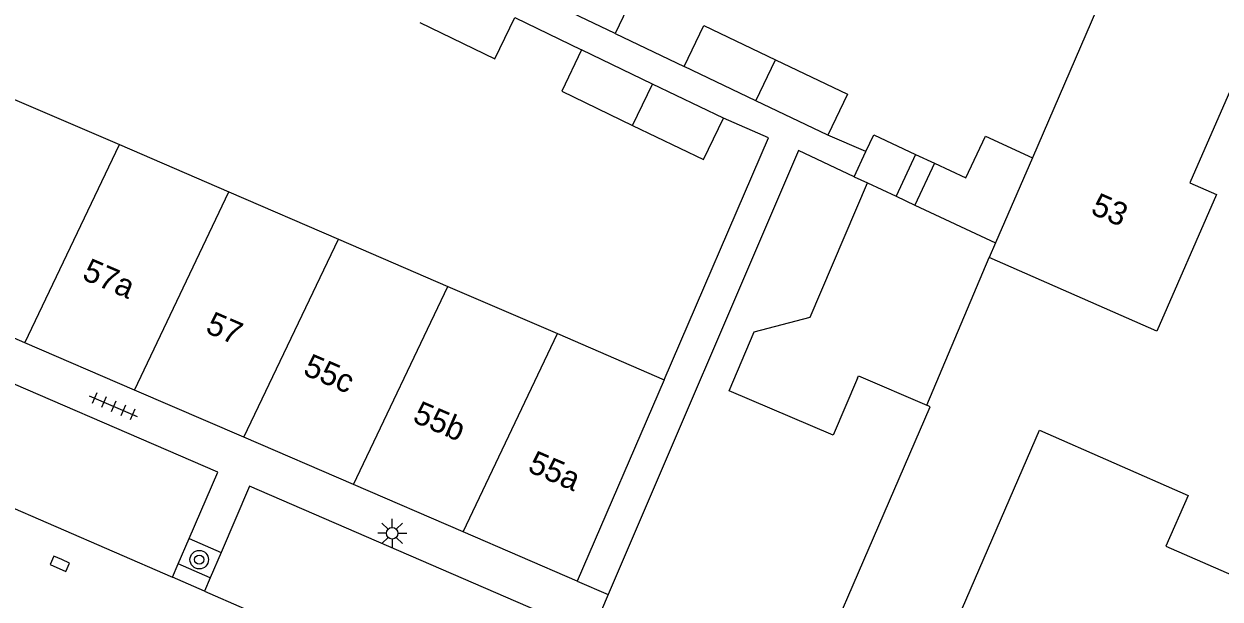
# Model space of a CAD drawing. Extents: x 132998 to 136004, y 396998 to 398512.
# Drawn here: x 133685.4 to 133737.1, y 397905.7 to 397930.6 of the extents above; entities that cross this region are included whole.
import ezdxf

# ---------------------------------------------------------------- set-up
doc = ezdxf.new("R2010")
doc.units = 0
for name, color, linetype in [('gg-afsc-erfafscheiding', 7, 'Continuous'), ('gg-afsc-muur', 7, 'Continuous'), ('gg-anno-huisnummerreeks BGT', 7, 'Continuous'), ('gg-bbg-gedigitaliseerde bebouwing', 7, 'Continuous'), ('gg-bbg-gedigitaliseerde bijgebouw', 7, 'Continuous'), ('gg-bbg-hoofdgebouw', 7, 'Continuous'), ('gg-bbg-luifel en loopbrug', 7, 'Continuous'), ('gg-bbg-tussenscheiding', 7, 'Continuous'), ('gg-knt-verharding', 7, 'Continuous'), ('gg-knt-verharding nz', 7, 'Continuous'), ('gt-symb-boom', 7, 'Continuous'), ('gt-symb-kolk', 7, 'Continuous'), ('gt-symb-lichtmast', 7, 'Continuous'), ('gt-symb-tegel verharding', 7, 'Continuous')]:
    doc.layers.add(name, color=color, linetype=linetype)

# ---------------------------------------------------------------- blocks, each defined once
blk = doc.blocks.new('gt0-BOOM')
at = {"layer": 'gt-symb-boom'}
for radius in [0.4, 0.2]:
    blk.add_circle((0, 0), radius, dxfattribs=at)
blk = doc.blocks.new('gt0-LMAST')
at = {"layer": 'gt-symb-lichtmast'}
for p, q in [((-0.005, 0.246), (-0.005, 0.621)), ((-0.182, 0.173), (-0.447, 0.438)), ((0.172, 0.173), (0.437, 0.438)), ((-0.255, -0.004), (-0.63, -0.004)), ((-0.182, -0.181), (-0.447, -0.446)), ((-0.005, -0.254), (-0.005, -0.629)), ((0.437, -0.446), (0.172, -0.181)), ((0.245, -0.004), (0.62, -0.004))]:
    blk.add_line(p, q, dxfattribs=at)
blk.add_circle((-0.005, -0.004), 0.25, dxfattribs=at)
blk = doc.blocks.new('gt0-KOLK')
at = {"layer": 'gt-symb-kolk'}
blk.add_lwpolyline([(0, 0), (0.375, 0), (0.375, 0.4), (-0.375, 0.4), (-0.375, 0), (0, 0)], dxfattribs=at)
blk = doc.blocks.new('gt0-TEG1')
at = {"layer": 'gt-symb-tegel verharding'}
for p, q in [((-1.125, 0), (1.125, 0)), ((-0.9, -0.25), (-0.9, 0.25)), ((-0.45, -0.25), (-0.45, 0.25)), ((0, -0.25), (0, 0.25)), ((0.45, -0.25), (0.45, 0.25)), ((0.9, -0.25), (0.9, 0.25))]:
    blk.add_line(p, q, dxfattribs=at)

msp = doc.modelspace()

# ---------------------------------------------------------------- linework, layer by layer
at = {"layer": 'gg-afsc-erfafscheiding'}
for p, q in [((133706.603, 397930.877), (133709.497, 397929.48)), ((133710.95, 397930.189), (133713.931, 397928.76)), ((133721.789, 397925.073), (133720.139, 397925.784)), ((133709.31, 397906.5), (133710.642, 397905.928))]:
    msp.add_line(p, q, dxfattribs=at)
msp.add_lwpolyline([(133713.069, 397915.214), (133717.582, 397925.675), (133715.635, 397926.516)], dxfattribs=at)
at = {"layer": 'gg-afsc-muur'}
msp.add_line((133724.423, 397914.111), (133727.127, 397920.491), dxfattribs=at)
at = {"layer": 'gg-bbg-gedigitaliseerde bebouwing'}
for p, q in [((133684.77, 397927.421), (133689.506, 397925.378)), ((133689.506, 397925.378), (133694.244, 397923.335)), ((133721.283, 397923.991), (133718.876, 397925.116)), ((133694.244, 397923.335), (133698.98, 397921.292)), ((133698.98, 397921.292), (133703.717, 397919.248)), ((133703.717, 397919.248), (133708.454, 397917.205)), ((133708.454, 397917.205), (133713.069, 397915.214)), ((133713.069, 397915.214), (133709.31, 397906.5))]:
    msp.add_line(p, q, dxfattribs=at)
for points in [[(133721.424, 397915.275), (133720.372, 397912.808), (133715.874, 397914.726), (133716.962, 397917.277), (133719.387, 397917.916), (133721.866, 397923.718)], [(133721.424, 397915.275), (133721.472, 397915.387), (133724.423, 397914.111)]]:
    msp.add_lwpolyline(points, dxfattribs=at)
at = {"layer": 'gg-bbg-gedigitaliseerde bijgebouw'}
for p, q in [((133710.95, 397930.189), (133707.857, 397931.672)), ((133712.566, 397927.998), (133709.497, 397929.48)), ((133717.035, 397927.272), (133713.931, 397928.76)), ((133715.635, 397926.516), (133712.566, 397927.998)), ((133720.139, 397925.784), (133717.035, 397927.272)), ((133721.283, 397923.991), (133721.789, 397925.073)), ((133723.942, 397924.955), (133723.094, 397923.143)), ((133724.757, 397924.574), (133723.909, 397922.762)), ((133721.866, 397923.718), (133723.094, 397923.143)), ((133723.909, 397922.762), (133727.402, 397921.128))]:
    msp.add_line(p, q, dxfattribs=at)
for points in [[(133708.707, 397933.447), (133711.801, 397931.965), (133710.95, 397930.189)], [(133702.497, 397930.657), (133705.74, 397929.09), (133706.603, 397930.877)], [(133713.931, 397928.76), (133714.782, 397930.535), (133717.886, 397929.048)], [(133709.497, 397929.48), (133708.634, 397927.693), (133711.703, 397926.211)], [(133717.886, 397929.048), (133720.99, 397927.56), (133720.139, 397925.784)], [(133711.703, 397926.211), (133714.772, 397924.729), (133715.635, 397926.516)], [(133721.789, 397925.073), (133722.13, 397925.803), (133723.942, 397924.955)], [(133724.757, 397924.574), (133726.115, 397923.938), (133726.963, 397925.749), (133728.991, 397924.801)]]:
    msp.add_lwpolyline(points, dxfattribs=at)
at = {"layer": 'gg-bbg-hoofdgebouw'}
for p, q in [((133736.76, 397942.76), (133728.991, 397924.801)), ((133718.876, 397925.116), (133710.642, 397905.928)), ((133727.402, 397921.128), (133727.127, 397920.491)), ((133685.423, 397916.81), (133680.686, 397918.855)), ((133690.159, 397914.766), (133685.423, 397916.81)), ((133694.895, 397912.722), (133690.159, 397914.766)), ((133699.632, 397910.677), (133694.895, 397912.722)), ((133704.368, 397908.633), (133699.632, 397910.677)), ((133709.31, 397906.5), (133704.368, 397908.633)), ((133710.642, 397905.928), (133708.526, 397900.998))]:
    msp.add_line(p, q, dxfattribs=at)
for points in [[(133742.939, 397940.049), (133735.794, 397923.726), (133736.957, 397923.217), (133734.371, 397917.308), (133727.127, 397920.491)], [(133717.267, 397897.142), (133724.576, 397914.045), (133724.423, 397914.111)], [(133722.787, 397894.752), (133723.526, 397896.507), (133723.425, 397896.551), (133724.217, 397898.365), (133724.33, 397898.323), (133725.27, 397900.479), (133724.09, 397901.023), (133729.295, 397913.028), (133735.731, 397910.211), (133734.768, 397908.013), (133742.583, 397904.592)]]:
    msp.add_lwpolyline(points, dxfattribs=at)
at = {"layer": 'gg-bbg-luifel en loopbrug'}
for p, q in [((133723.942, 397924.955), (133724.757, 397924.574)), ((133723.094, 397923.143), (133723.909, 397922.762))]:
    msp.add_line(p, q, dxfattribs=at)
at = {"layer": 'gg-bbg-tussenscheiding'}
for p, q in [((133717.035, 397927.272), (133717.886, 397929.048)), ((133711.703, 397926.211), (133712.566, 397927.998)), ((133685.423, 397916.81), (133689.506, 397925.378)), ((133728.991, 397924.801), (133727.402, 397921.128)), ((133721.283, 397923.991), (133721.866, 397923.718)), ((133690.159, 397914.766), (133694.244, 397923.335)), ((133694.895, 397912.722), (133698.98, 397921.292)), ((133699.632, 397910.677), (133703.717, 397919.248)), ((133704.368, 397908.633), (133708.454, 397917.205))]:
    msp.add_line(p, q, dxfattribs=at)
at = {"layer": 'gg-knt-verharding'}
for p, q in [((133692.048, 397907.257), (133692.52, 397908.346)), ((133692.52, 397908.346), (133693.905, 397907.742)), ((133693.905, 397907.742), (133693.438, 397906.645)), ((133691.797, 397906.677), (133692.048, 397907.257)), ((133693.438, 397906.645), (133692.048, 397907.257)), ((133693.192, 397906.067), (133691.797, 397906.677)), ((133693.438, 397906.645), (133693.192, 397906.067))]:
    msp.add_line(p, q, dxfattribs=at)
for points in [[(133692.52, 397908.346), (133693.76, 397911.211), (133682.138, 397916.223), (133680.951, 397913.413)], [(133706.415, 397902.336), (133707.618, 397905.198), (133695.128, 397910.613), (133693.905, 397907.742)]]:
    msp.add_lwpolyline(points, dxfattribs=at)
at = {"layer": 'gg-knt-verharding nz'}
for p, q in [((133680.229, 397911.704), (133691.797, 397906.677)), ((133693.192, 397906.067), (133705.698, 397900.629))]:
    msp.add_line(p, q, dxfattribs=at)

# ---------------------------------------------------------------- block references
at = {"layer": 'gt-symb-boom'}
msp.add_blockref('gt0-BOOM', (133692.959, 397907.431), dxfattribs=at)
at = {"layer": 'gt-symb-kolk', "rotation": 156.41000982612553}
msp.add_blockref('gt0-KOLK', (133687.011, 397907.434), dxfattribs=at)
at = {"layer": 'gt-symb-lichtmast'}
msp.add_blockref('gt0-LMAST', (133701.31, 397908.575), dxfattribs=at)
at = {"layer": 'gt-symb-tegel verharding', "rotation": 156.6659587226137}
msp.add_blockref('gt0-TEG1', (133689.251, 397914.059), dxfattribs=at)

# ---------------------------------------------------------------- texts
at = {"layer": 'gg-anno-huisnummerreeks BGT'}
for s, rotation, p in [('53', 336.3, (133731.463, 397922.408)), ('57a', 336.7, (133687.845, 397919.576)), ('57', 336.7, (133693.18, 397917.273)), ('55c', 336.7, (133697.402, 397915.451)), ('55b', 336.7, (133702.138, 397913.407)), ('55a', 336.7, (133707.114, 397911.259))]:
    msp.add_text(s, height=1, rotation=rotation, dxfattribs=at).set_placement(p)

doc.saveas('drawing.dxf')
